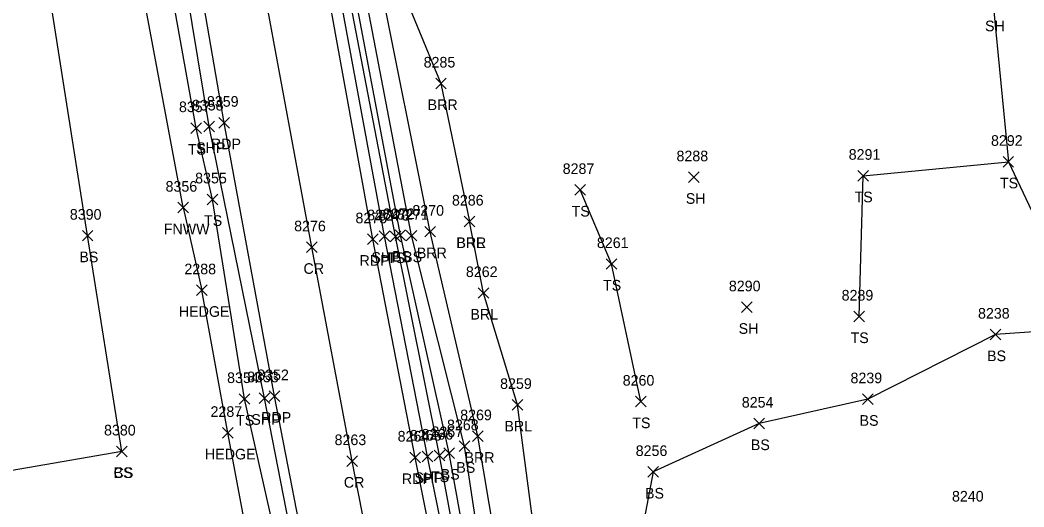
# Model space of a CAD drawing. Extents: x 1439173 to 1457902, y 641926 to 659889.
# Drawn here: x 1448377.2 to 1448565.9, y 645142.2 to 645233.8 of the extents above; entities that cross this region are included whole.
import ezdxf

# ---------------------------------------------------------------- set-up
doc = ezdxf.new("R2010")
doc.units = 0
for name, color, linetype in [('L_A', 7, 'Continuous'), ('L_I', 7, 'Continuous'), ('L_TIC', 7, 'Continuous'), ('LABL', 7, 'Continuous'), ('LAHR', 7, 'Continuous'), ('LELB', 7, 'Continuous'), ('LFNC', 7, 'Continuous'), ('LSOGP', 7, 'Continuous'), ('P_A', 7, 'Continuous'), ('P_I', 7, 'Continuous'), ('P_TIC', 7, 'Continuous'), ('PET', 7, 'Continuous'), ('PRC', 7, 'Continuous'), ('PSP', 7, 'Continuous')]:
    doc.layers.add(name, color=color, linetype=linetype)

msp = doc.modelspace()

# ---------------------------------------------------------------- linework, layer by layer
at = {"layer": 'L_TIC'}
for points in [[(1448455.31, 645220.83), (1448457.31, 645222.83)], [(1448457.31, 645220.83), (1448455.31, 645222.83)], [(1448409.33, 645212.44), (1448411.33, 645214.44)], [(1448411.33, 645212.44), (1448409.33, 645214.44)], [(1448561.93, 645206.1), (1448563.93, 645208.1)], [(1448563.93, 645206.1), (1448561.93, 645208.1)], [(1448502.83, 645203.19), (1448504.83, 645205.19)], [(1448504.83, 645203.19), (1448502.83, 645205.19)], [(1448534.62, 645203.48), (1448536.62, 645205.48)], [(1448536.62, 645203.48), (1448534.62, 645205.48)], [(1448481.44, 645200.8), (1448483.44, 645202.8)], [(1448483.44, 645200.8), (1448481.44, 645202.8)], [(1448481.44, 645200.8), (1448483.44, 645202.8)], [(1448483.44, 645200.8), (1448481.44, 645202.8)], [(1448412.37, 645199.03), (1448414.37, 645201.03)], [(1448414.37, 645199.03), (1448412.37, 645201.03)], [(1448406.86, 645197.47), (1448408.86, 645199.47)], [(1448408.86, 645197.47), (1448406.86, 645199.47)], [(1448460.68, 645194.87), (1448462.68, 645196.87)], [(1448462.68, 645194.87), (1448460.68, 645196.87)], [(1448460.68, 645194.87), (1448462.68, 645196.87)], [(1448462.68, 645194.87), (1448460.68, 645196.87)], [(1448453.28, 645192.95), (1448455.28, 645194.95)], [(1448455.28, 645192.95), (1448453.28, 645194.95)], [(1448388.91, 645192.2), (1448390.91, 645194.2)], [(1448390.91, 645192.2), (1448388.91, 645194.2)], [(1448446.74, 645192.04), (1448448.74, 645194.04)], [(1448448.74, 645192.04), (1448446.74, 645194.04)], [(1448447.67, 645192.31), (1448449.67, 645194.31)], [(1448449.67, 645192.31), (1448447.67, 645194.31)], [(1448449.75, 645192.2), (1448451.75, 645194.2)], [(1448451.75, 645192.2), (1448449.75, 645194.2)], [(1448487.35, 645186.87), (1448489.35, 645188.87)], [(1448489.35, 645186.87), (1448487.35, 645188.87)], [(1448410.35, 645181.93), (1448412.35, 645183.93)], [(1448412.35, 645181.93), (1448410.35, 645183.93)], [(1448463.3, 645181.41), (1448465.3, 645183.41)], [(1448465.3, 645181.41), (1448463.3, 645183.41)], [(1448512.76, 645178.73), (1448514.76, 645180.73)], [(1448514.76, 645178.73), (1448512.76, 645180.73)], [(1448533.87, 645176.99), (1448535.87, 645178.99)], [(1448535.87, 645176.99), (1448533.87, 645178.99)], [(1448559.49, 645173.59), (1448561.49, 645175.59)], [(1448561.49, 645173.59), (1448559.49, 645175.59)], [(1448418.38, 645161.47), (1448420.38, 645163.47)], [(1448420.38, 645161.47), (1448418.38, 645163.47)], [(1448492.85, 645160.98), (1448494.85, 645162.98)], [(1448494.85, 645160.98), (1448492.85, 645162.98)], [(1448535.53, 645161.43), (1448537.53, 645163.43)], [(1448537.53, 645161.43), (1448535.53, 645163.43)], [(1448469.69, 645160.36), (1448471.69, 645162.36)], [(1448471.69, 645160.36), (1448469.69, 645162.36)], [(1448415.26, 645155.1), (1448417.26, 645157.1)], [(1448417.26, 645155.1), (1448415.26, 645157.1)], [(1448515.1, 645156.85), (1448517.1, 645158.85)], [(1448517.1, 645156.85), (1448515.1, 645158.85)], [(1448462.24, 645154.47), (1448464.24, 645156.47)], [(1448464.24, 645154.47), (1448462.24, 645156.47)], [(1448395.33, 645151.61), (1448397.33, 645153.61)], [(1448397.33, 645151.61), (1448395.33, 645153.61)], [(1448395.33, 645151.61), (1448397.33, 645153.61)], [(1448397.33, 645151.61), (1448395.33, 645153.61)], [(1448456.82, 645151.29), (1448458.82, 645153.29)], [(1448458.82, 645151.29), (1448456.82, 645153.29)], [(1448459.75, 645152.59), (1448461.75, 645154.59)], [(1448461.75, 645152.59), (1448459.75, 645154.59)], [(1448455.02, 645150.83), (1448457.02, 645152.83)], [(1448457.02, 645150.83), (1448455.02, 645152.83)], [(1448495.21, 645147.74), (1448497.21, 645149.74)], [(1448497.21, 645147.74), (1448495.21, 645149.74)]]:
    msp.add_lwpolyline(points, dxfattribs=at)
at = {"layer": 'LABL'}
for points in [[(1448469.54, 645117.84), (1448463.24, 645155.47), (1448454.28, 645193.95), (1448444.68, 645241.91), (1448447.36, 645243.48), (1448456.31, 645221.83), (1448461.68, 645195.87)], [(1448475.81, 645122.31), (1448470.69, 645161.36), (1448464.3, 645182.41), (1448461.68, 645195.87)]]:
    msp.add_lwpolyline(points, dxfattribs=at)
at = {"layer": 'LAHR'}
msp.add_lwpolyline([(1448423.62, 645116.63), (1448416.26, 645156.1), (1448411.35, 645182.93)], dxfattribs=at)
at = {"layer": 'LELB'}
for points in [[(1448396.33, 645152.61), (1448370.6, 645148.13), (1448370.49, 645190.37), (1448357.56, 645241.66), (1448352.71, 645292.86), (1448342.42, 645338.3), (1448336.92, 645366.29), (1448333.84, 645401.38), (1448329.08, 645425.03), (1448327.96, 645468.61), (1448321.99, 645519.59), (1448309.26, 645574.04), (1448307.99, 645619.62), (1448298.28, 645658.41), (1448294.81, 645688.61)], [(1448512.35, 644917.16), (1448511.23, 644919.54), (1448509.55, 644933.79), (1448502.26, 644960.23), (1448491.34, 645010.8), (1448488.13, 645017.81), (1448478.36, 645056.88), (1448470.37, 645092.99), (1448464.8, 645118.35), (1448464.64, 645127.84), (1448460.75, 645153.59), (1448450.75, 645193.2), (1448441.76, 645240.47), (1448436.98, 645267.66), (1448430.31, 645304.73), (1448423.37, 645353.67), (1448415.27, 645410.17), (1448423.48, 645418.21), (1448427.46, 645421.07), (1448436.79, 645430.81), (1448434.47, 645451.16), (1448432.33, 645470.24), (1448432.17, 645493.92), (1448426.73, 645524.23)], [(1448508.55, 644915.84), (1448506.9, 644919.72), (1448506.13, 644933.01), (1448497.07, 644958.79), (1448486.52, 645008.52), (1448474.66, 645056.48), (1448467.34, 645092.49), (1448461.93, 645117.75), (1448460.6, 645127.04), (1448456.02, 645151.83), (1448447.74, 645193.04), (1448438.71, 645239.99), (1448433.72, 645267.46), (1448427.12, 645304.19), (1448420.39, 645353.25), (1448412.5, 645406.88), (1448413.35, 645410.33), (1448413.39, 645417.5), (1448411.88, 645417.52), (1448412.77, 645435.45), (1448412.41, 645449.46), (1448412.69, 645469.23), (1448411.31, 645498.85)], [(1448512.35, 644917.16), (1448510.82, 644916.69), (1448509.79, 644916.44), (1448509.87, 644918.95), (1448508.33, 644933.24), (1448499.95, 644959.66), (1448488.44, 645008.92), (1448476.29, 645056.54), (1448468.53, 645092.74), (1448462.97, 645117.8), (1448462.35, 645127.29), (1448457.82, 645152.29), (1448448.67, 645193.31), (1448439.88, 645240.11), (1448434.92, 645267.54), (1448428.57, 645304.26), (1448421.73, 645353.37), (1448413.35, 645410.33)], [(1448513.7, 644711.54), (1448502.51, 644763.21), (1448494.24, 644798.07), (1448482.28, 644850.75), (1448475.37, 644887.93), (1448465.3, 644938.07), (1448455.18, 644987.44), (1448444.73, 645036.19), (1448437.19, 645074.19), (1448428.92, 645117.05), (1448429.77, 645116.31), (1448419.38, 645162.47), (1448413.37, 645200.03), (1448410.33, 645213.44), (1448402.27, 645258.19)], [(1448396.33, 645152.61), (1448389.91, 645193.2), (1448381.99, 645243.5)], [(1448534.87, 645177.99), (1448535.62, 645204.48), (1448562.93, 645207.1)], [(1448493.85, 645161.98), (1448488.35, 645187.87), (1448482.44, 645201.8)], [(1448577.72, 645175.8), (1448560.49, 645174.59), (1448536.53, 645162.43), (1448516.1, 645157.85), (1448496.21, 645148.74), (1448492.31, 645128.33)]]:
    msp.add_lwpolyline(points, dxfattribs=at)
at = {"layer": 'LFNC'}
for points in [[(1448407.86, 645198.47), (1448396.83, 645257.51), (1448394.9, 645271.73)], [(1448407.86, 645198.47), (1448411.35, 645182.93)]]:
    msp.add_lwpolyline(points, dxfattribs=at)
at = {"layer": 'LSOGP'}
msp.add_lwpolyline([(1448560.06, 645236.66), (1448562.93, 645207.1), (1448577.72, 645175.79), (1448583.25, 645141.04), (1448582.06, 645129.63), (1448606.61, 645080.31), (1448617.88, 645046.19), (1448629.35, 645002.38), (1448628.52, 644979.22), (1448632.94, 644935.46), (1448636.57, 644922.64), (1448639.95, 644901.51), (1448684.15, 644844.88), (1448682.65, 644798.84), (1448683.68, 644767.35), (1448686.54, 644739.65)], dxfattribs=at)
at = {"layer": 'P_TIC'}
for points in [[(1448411.77, 645212.75), (1448413.77, 645214.75)], [(1448413.77, 645212.75), (1448411.77, 645214.75)], [(1448414.59, 645213.45), (1448416.59, 645215.45)], [(1448416.59, 645213.45), (1448414.59, 645215.45)], [(1448442.5, 645191.53), (1448444.5, 645193.53)], [(1448444.5, 645191.53), (1448442.5, 645193.53)], [(1448444.7, 645192.09), (1448446.7, 645194.09)], [(1448446.7, 645192.09), (1448444.7, 645194.09)], [(1448431.04, 645190.01), (1448433.04, 645192.01)], [(1448433.04, 645190.01), (1448431.04, 645192.01)], [(1448422.14, 645161.62), (1448424.14, 645163.62)], [(1448424.14, 645161.62), (1448422.14, 645163.62)], [(1448424.03, 645162.01), (1448426.03, 645164.01)], [(1448426.03, 645162.01), (1448424.03, 645164.01)], [(1448438.62, 645149.79), (1448440.62, 645151.79)], [(1448440.62, 645149.79), (1448438.62, 645151.79)], [(1448450.47, 645150.46), (1448452.47, 645152.46)], [(1448452.47, 645150.46), (1448450.47, 645152.46)], [(1448452.79, 645150.64), (1448454.79, 645152.64)], [(1448454.79, 645150.64), (1448452.79, 645152.64)]]:
    msp.add_lwpolyline(points, dxfattribs=at)
at = {"layer": 'PET'}
for points in [[(1448520.66, 644712.53), (1448508.59, 644763.84), (1448500.49, 644798.23), (1448488.62, 644852.21), (1448480.75, 644888.84), (1448469.94, 644939.01), (1448459.57, 644988.75), (1448449.81, 645037.3), (1448442.27, 645075.62), (1448433.84, 645117.73), (1448432.13, 645126.51), (1448425.03, 645163.01), (1448415.59, 645214.45), (1448407.8, 645259.58)], [(1448544.89, 644715.35), (1448532.85, 644767.19), (1448524.79, 644803.46), (1448512.87, 644857.06), (1448506.88, 644883.69), (1448496.37, 644932.07), (1448490.78, 644958.4), (1448480.51, 645007.36), (1448470.67, 645055.82), (1448463.3, 645092.2), (1448456.6, 645125.76), (1448451.47, 645151.46), (1448443.5, 645192.53), (1448434.94, 645239.98)]]:
    msp.add_lwpolyline(points, dxfattribs=at)
at = {"layer": 'PRC'}
msp.add_lwpolyline([(1448533.38, 644712.92), (1448520.93, 644765.22), (1448513, 644801.07), (1448501.01, 644854.79), (1448492.69, 644891.87), (1448481.94, 644942.66), (1448471.48, 644991.78), (1448461.55, 645040.41), (1448453.75, 645078.12), (1448445.6, 645121.07), (1448444.09, 645128.1), (1448439.62, 645150.79), (1448432.04, 645191.01), (1448423.23, 645238.86)], dxfattribs=at)
at = {"layer": 'PSP'}
for points in [[(1448518.88, 644712.4), (1448506.69, 644763.58), (1448498.94, 644797.93), (1448487.11, 644851.71), (1448479.09, 644888.5), (1448468.11, 644938.89), (1448457.85, 644988.01), (1448447.65, 645036.9), (1448440.13, 645075.07), (1448431.98, 645117.55), (1448430.3, 645126), (1448423.14, 645162.62), (1448412.77, 645213.75), (1448405.32, 645259.04)], [(1448547.44, 644715.81), (1448535.46, 644767.6), (1448527.18, 644803.81), (1448515.22, 644857.16), (1448509.6, 644884.41), (1448502.44, 644916.59), (1448493.24, 644958.55), (1448482.77, 645007.88), (1448472.8, 645056.51), (1448465.63, 645092.21), (1448458.91, 645126.24), (1448453.79, 645151.64), (1448445.7, 645193.09), (1448437.06, 645240)]]:
    msp.add_lwpolyline(points, dxfattribs=at)

# ---------------------------------------------------------------- texts
at = {"layer": 'L_A'}
for s, p in [('SH', (1448558.55, 645231.66)), ('BRR', (1448453.8, 645216.83)), ('TS', (1448408.74, 645208.44)), ('TS', (1448561.34, 645202.1)), ('SH', (1448502.31, 645199.19)), ('TS', (1448534.03, 645199.48)), ('TS', (1448480.85, 645196.8)), ('TS', (1448480.85, 645196.8)), ('TS', (1448411.78, 645195.03)), ('FNWW', (1448404.21, 645193.47)), ('BRR', (1448459.17, 645190.87)), ('BRL', (1448459.22, 645190.87)), ('BS', (1448388.35, 645188.2)), ('TS', (1448446.15, 645188.04)), ('BS', (1448447.11, 645188.31)), ('BS', (1448449.19, 645188.2)), ('BRR', (1448451.77, 645188.95)), ('TS', (1448486.76, 645182.87)), ('HEDGE', (1448407.05, 645177.93)), ('BRL', (1448461.84, 645177.41)), ('SH', (1448512.25, 645174.73)), ('TS', (1448533.28, 645172.99)), ('BS', (1448558.93, 645169.59)), ('TS', (1448417.79, 645157.47)), ('TS', (1448492.26, 645156.98)), ('BS', (1448534.97, 645157.43)), ('BRL', (1448468.23, 645156.36)), ('BS', (1448514.54, 645152.85)), ('HEDGE', (1448411.96, 645151.1)), ('BRR', (1448460.73, 645150.47)), ('CS', (1448394.78, 645147.61)), ('BS', (1448394.78, 645147.61)), ('BS', (1448459.19, 645148.59)), ('TS', (1448454.43, 645146.83)), ('BS', (1448456.26, 645147.29)), ('BS', (1448494.65, 645143.74))]:
    msp.add_text(s, height=2, dxfattribs=at).set_placement(p)
at = {"layer": 'L_I'}
for s, p in [('8285', (1448453.05, 645224.83)), ('8357', (1448407.07, 645216.44)), ('8292', (1448559.67, 645210.1)), ('8288', (1448500.57, 645207.19)), ('8291', (1448532.93, 645207.48)), ('8287', (1448479.18, 645204.8)), ('8287', (1448479.18, 645204.8)), ('8355', (1448410.11, 645203.03)), ('8356', (1448404.55, 645201.47)), ('8286', (1448458.37, 645198.87)), ('8286', (1448458.37, 645198.87)), ('8270', (1448450.93, 645196.95)), ('8390', (1448386.56, 645196.2)), ('8273', (1448444.48, 645196.04)), ('8272', (1448445.41, 645196.31)), ('8271', (1448448.06, 645196.2)), ('8261', (1448485.61, 645190.87)), ('2288', (1448408.09, 645185.93)), ('8262', (1448460.99, 645185.41)), ('8290', (1448510.41, 645182.73)), ('8289', (1448531.6, 645180.99)), ('8238', (1448557.23, 645177.59)), ('8354', (1448416.12, 645165.47)), ('8260', (1448490.46, 645164.98)), ('8239', (1448533.27, 645165.43)), ('8259', (1448467.42, 645164.36)), ('8254', (1448512.84, 645160.85)), ('2287', (1448413, 645159.1)), ('8269', (1448459.92, 645158.47)), ('8380', (1448392.99, 645155.61)), ('8380', (1448392.99, 645155.61)), ('8267', (1448454.52, 645155.29)), ('8268', (1448457.44, 645156.59)), ('8266', (1448452.66, 645154.83)), ('8256', (1448492.9, 645151.74)), ('8240', (1448552.34, 645143.17))]:
    msp.add_text(s, height=2, dxfattribs=at).set_placement(p)
at = {"layer": 'P_A'}
for s, p in [('SHP', (1448410.3, 645208.75)), ('RDP', (1448413.08, 645209.45)), ('RDP', (1448440.99, 645187.53)), ('SHP', (1448443.23, 645188.09)), ('CR', (1448430.47, 645186.01)), ('SHP', (1448420.67, 645157.62)), ('RDP', (1448422.52, 645158.01)), ('CR', (1448438.05, 645145.79)), ('RDP', (1448448.96, 645146.46)), ('SHP', (1448451.33, 645146.64))]:
    msp.add_text(s, height=2, dxfattribs=at).set_placement(p)
at = {"layer": 'P_I'}
for s, p in [('8359', (1448412.32, 645217.45)), ('8358', (1448409.51, 645216.75)), ('8275', (1448440.24, 645195.53)), ('8274', (1448442.44, 645196.09)), ('8276', (1448428.72, 645194.01)), ('8353', (1448419.88, 645165.62)), ('8352', (1448421.77, 645166.01)), ('8263', (1448436.31, 645153.79)), ('8264', (1448448.16, 645154.46)), ('8265', (1448450.48, 645154.64))]:
    msp.add_text(s, height=2, dxfattribs=at).set_placement(p)

doc.saveas('drawing.dxf')
